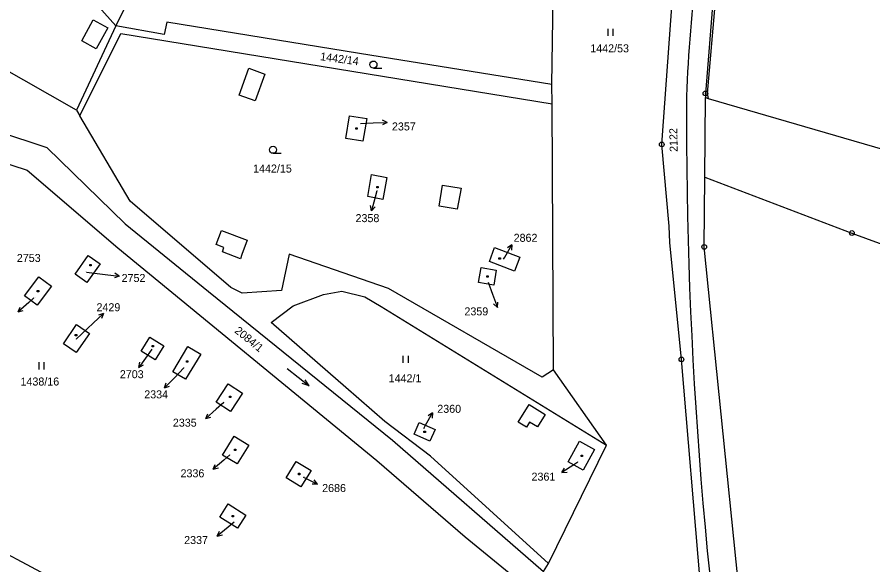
# Model space of a CAD drawing. Extents: x -795483 to -789093, y -1112258 to -1108741.
# Drawn here: x -792761.3 to -792579.5, y -1110391.5 to -1110275.1 of the extents above; entities that cross this region are included whole.
import ezdxf

# ---------------------------------------------------------------- set-up
doc = ezdxf.new("R2010")
doc.units = 0
for name, color, linetype in [('Komunikace', 7, 'Continuous'), ('Vrstva 1', 7, 'Continuous'), ('Vrstva 10', 7, 'Continuous'), ('Vrstva 14', 7, 'Continuous'), ('Vrstva 15', 7, 'Continuous'), ('Vrstva 16', 7, 'Continuous'), ('Vrstva 2', 7, 'Continuous'), ('Vrstva 23', 7, 'Continuous'), ('Vrstva 25', 7, 'Continuous'), ('Vrstva 28', 7, 'Continuous')]:
    doc.layers.add(name, color=color, linetype=linetype)

msp = doc.modelspace()

# ---------------------------------------------------------------- linework, layer by layer
at = {"layer": 'Komunikace'}
for p, q in [((-792688.37, -1110297.69), (-792685.7, -1110297.59)), ((-792684.88, -1110312.03), (-792685.24, -1110313.35)), ((-792657.97, -1110326.56), (-792657.71, -1110326.1)), ((-792746.59, -1110329.28), (-792742.59, -1110329.76)), ((-792661.24, -1110331.41), (-792660.33, -1110333.95)), ((-792757.77, -1110334.77), (-792758.85, -1110335.74)), ((-792748.79, -1110343.53), (-792745.17, -1110340.15)), ((-792732.7, -1110345.63), (-792733.71, -1110347.06)), ((-792725.87, -1110349.61), (-792727.91, -1110351.71)), ((-792717.41, -1110356.98), (-792719.01, -1110358.41)), ((-792674.96, -1110362.49), (-792674.55, -1110361.78)), ((-792716.16, -1110368.13), (-792717.39, -1110369.2)), ((-792642.18, -1110369.64), (-792643.08, -1110370.23)), ((-792700.52, -1110372.83), (-792700.21, -1110372.98)), ((-792715.24, -1110382.38), (-792716.5, -1110383.43))]:
    msp.add_line(p, q, dxfattribs=at)
at = {"layer": 'Vrstva 1'}
for p, q in [((-792769.54, -1110244.05), (-792740.34, -1110276.96)), ((-792612.21, -1110254.77), (-792615.1, -1110291.3)), ((-792611.62, -1110254.8), (-792614.73, -1110291.32)), ((-792731.19, -1110258.09), (-792740.34, -1110276.96)), ((-792624.38, -1110302.15), (-792621.16, -1110258.14)), ((-792647.73, -1110289.44), (-792647.45, -1110270.81)), ((-792729.49, -1110276.2), (-792730.09, -1110278.81)), ((-792688.62, -1110282.82), (-792729.49, -1110276.2)), ((-792740.34, -1110276.96), (-792748.68, -1110294.88)), ((-792730.09, -1110278.81), (-792740.34, -1110276.96)), ((-792747.96, -1110296.1), (-792739.25, -1110278.59)), ((-792739.25, -1110278.59), (-792647.69, -1110293.54)), ((-792748.68, -1110294.88), (-792768.98, -1110283.36)), ((-792647.73, -1110289.44), (-792688.62, -1110282.82)), ((-792647.69, -1110293.54), (-792647.73, -1110289.44)), ((-792615.25, -1110309.12), (-792615.1, -1110292.2)), ((-792615.1, -1110291.3), (-792615.1, -1110292.2)), ((-792615.1, -1110292.2), (-792614.55, -1110292.36)), ((-792614.73, -1110291.32), (-792614.55, -1110292.36)), ((-792614.55, -1110292.36), (-792426.87, -1110346.94)), ((-792800.59, -1110294.35), (-792759.16, -1110307.61)), ((-792647.35, -1110350.05), (-792647.69, -1110293.54)), ((-792780.07, -1110294.56), (-792755.03, -1110302.83)), ((-792748.68, -1110294.88), (-792747.96, -1110296.1)), ((-792737.31, -1110314.17), (-792747.96, -1110296.1)), ((-792691.48, -1110300.88), (-792690.69, -1110296.06)), ((-792690.69, -1110296.06), (-792687.05, -1110296.66)), ((-792687.05, -1110296.66), (-792687.88, -1110301.46)), ((-792687.88, -1110301.46), (-792691.48, -1110300.88)), ((-792755.03, -1110302.83), (-792738.35, -1110319.04)), ((-792622.83, -1110319.49), (-792624.38, -1110302.15)), ((-792759.16, -1110307.61), (-792739.95, -1110324.15)), ((-792686.83, -1110313.24), (-792686.01, -1110308.57)), ((-792686.01, -1110308.57), (-792682.78, -1110309.16)), ((-792682.78, -1110309.16), (-792683.65, -1110313.87)), ((-792615.38, -1110323.92), (-792615.25, -1110309.12)), ((-792615.25, -1110309.12), (-792584, -1110320.97)), ((-792715.9, -1110332.58), (-792737.31, -1110314.17)), ((-792683.65, -1110313.87), (-792686.83, -1110313.24)), ((-792738.35, -1110319.04), (-792720.66, -1110333.41)), ((-792622.68, -1110323), (-792622.83, -1110319.49)), ((-792584, -1110320.97), (-792415.98, -1110384.02)), ((-792620.21, -1110347.82), (-792622.68, -1110323)), ((-792739.95, -1110324.15), (-792684.9, -1110369.28)), ((-792661, -1110327.03), (-792659.9, -1110324.05)), ((-792659.9, -1110324.05), (-792654.56, -1110326.13)), ((-792608.17, -1110395.02), (-792615.38, -1110323.92)), ((-792703.51, -1110325.45), (-792705.15, -1110333.15)), ((-792682.4, -1110332.77), (-792703.51, -1110325.45)), ((-792655.68, -1110329.11), (-792661, -1110327.03)), ((-792654.56, -1110326.13), (-792655.68, -1110329.11)), ((-792663.29, -1110331.51), (-792662.76, -1110328.31)), ((-792662.76, -1110328.31), (-792659.56, -1110328.83)), ((-792659.56, -1110328.83), (-792660.09, -1110332.03)), ((-792759.71, -1110334.33), (-792756.69, -1110330.29)), ((-792756.69, -1110330.29), (-792754.04, -1110332.27)), ((-792754.04, -1110332.27), (-792757.06, -1110336.31)), ((-792713.52, -1110333.73), (-792715.9, -1110332.58)), ((-792660.09, -1110332.03), (-792663.29, -1110331.51)), ((-792757.06, -1110336.31), (-792759.71, -1110334.33)), ((-792720.66, -1110333.41), (-792681.61, -1110364.96)), ((-792705.15, -1110333.15), (-792713.52, -1110333.73)), ((-792702.69, -1110336.46), (-792696.26, -1110334.03)), ((-792696.26, -1110334.03), (-792692.33, -1110333.31)), ((-792692.33, -1110333.31), (-792687.43, -1110334.55)), ((-792649.82, -1110351.57), (-792682.4, -1110332.77)), ((-792687.43, -1110334.55), (-792683.96, -1110336.56)), ((-792707.37, -1110339.98), (-792702.69, -1110336.46)), ((-792683.96, -1110336.56), (-792636.1, -1110366.06)), ((-792691.47, -1110353.8), (-792707.37, -1110339.98)), ((-792734.97, -1110346.04), (-792733.15, -1110343.08)), ((-792733.15, -1110343.08), (-792730.17, -1110344.92)), ((-792730.17, -1110344.92), (-792732.02, -1110347.9)), ((-792728.23, -1110350.44), (-792725.02, -1110345.09)), ((-792725.02, -1110345.09), (-792722.29, -1110346.73)), ((-792732.02, -1110347.9), (-792734.97, -1110346.04)), ((-792722.29, -1110346.73), (-792725.55, -1110352.05)), ((-792614.81, -1110411.53), (-792620.21, -1110347.82)), ((-792725.55, -1110352.05), (-792728.23, -1110350.44)), ((-792647.35, -1110350.05), (-792649.82, -1110351.57)), ((-792636.1, -1110366.06), (-792647.35, -1110350.05)), ((-792719.01, -1110356.92), (-792716.45, -1110353)), ((-792716.45, -1110353), (-792713.41, -1110354.99)), ((-792683.2, -1110360.99), (-792691.47, -1110353.8)), ((-792713.41, -1110354.99), (-792715.96, -1110358.91)), ((-792715.96, -1110358.91), (-792719.01, -1110356.92)), ((-792673.5, -1110368.41), (-792683.2, -1110360.99)), ((-792676.99, -1110363.73), (-792675.94, -1110361.21)), ((-792675.94, -1110361.21), (-792672.54, -1110362.71)), ((-792672.54, -1110362.71), (-792673.63, -1110365.2)), ((-792717.68, -1110368.16), (-792715.22, -1110364.12)), ((-792715.22, -1110364.12), (-792712.08, -1110366.03)), ((-792681.61, -1110364.96), (-792649.52, -1110392.89)), ((-792673.63, -1110365.2), (-792676.99, -1110363.73)), ((-792644.29, -1110369.56), (-792641.86, -1110365.21)), ((-792641.86, -1110365.21), (-792638.64, -1110366.98)), ((-792712.08, -1110366.03), (-792714.55, -1110370.01)), ((-792648.42, -1110391.17), (-792636.1, -1110366.06)), ((-792638.64, -1110366.98), (-792641.07, -1110371.36)), ((-792714.55, -1110370.01), (-792717.68, -1110368.16)), ((-792648.42, -1110391.17), (-792673.5, -1110368.41)), ((-792704.14, -1110372.96), (-792702.03, -1110369.5)), ((-792702.03, -1110369.5), (-792698.86, -1110371.43)), ((-792684.9, -1110369.28), (-792666.12, -1110385.5)), ((-792641.07, -1110371.36), (-792644.29, -1110369.56)), ((-792698.86, -1110371.43), (-792701.03, -1110374.88)), ((-792701.03, -1110374.88), (-792704.14, -1110372.96)), ((-792718.29, -1110381.36), (-792716.51, -1110378.54)), ((-792716.51, -1110378.54), (-792712.75, -1110380.89)), ((-792780.58, -1110380.1), (-792659.8, -1110444.12)), ((-792714.51, -1110383.69), (-792718.29, -1110381.36)), ((-792712.75, -1110380.89), (-792714.51, -1110383.69)), ((-792666.12, -1110385.5), (-792634.65, -1110411.27)), ((-792649.52, -1110392.89), (-792648.42, -1110391.17))]:
    msp.add_line(p, q, dxfattribs=at)
for points in [[(-792746.19, -1110325.73), (-792743.69, -1110327.49), (-792746.48, -1110331.45), (-792748.99, -1110329.68), (-792746.19, -1110325.73)], [(-792751.45, -1110344.53), (-792748.68, -1110340.41), (-792745.94, -1110342.3), (-792748.74, -1110346.39), (-792751.45, -1110344.53)]]:
    msp.add_lwpolyline(points, dxfattribs=at)
at = {"layer": 'Vrstva 10'}
for centre, radius, start, end in [((-792228.65, -1110309.08), 390.88, 169.3386, 177.4817), ((-791654.82, -1110295.97), 964.34, 179.75891, 189.43975)]:
    msp.add_arc(centre, radius, start, end, dxfattribs=at)
at = {"layer": 'Vrstva 16'}
for p, q in [((-792685.7, -1110297.59), (-792682.7, -1110297.48)), ((-792682.7, -1110297.48), (-792683.72, -1110297.02)), ((-792682.7, -1110297.48), (-792683.68, -1110298.02)), ((-792685.24, -1110313.35), (-792686.03, -1110316.24)), ((-792686.03, -1110316.24), (-792686.25, -1110315.15)), ((-792686.03, -1110316.24), (-792685.29, -1110315.41)), ((-792657.71, -1110326.1), (-792656.22, -1110323.49)), ((-792656.22, -1110323.49), (-792657.15, -1110324.11)), ((-792656.22, -1110323.49), (-792656.28, -1110324.61)), ((-792742.59, -1110329.76), (-792739.61, -1110330.12)), ((-792739.61, -1110330.12), (-792740.66, -1110330.49)), ((-792739.61, -1110330.12), (-792740.54, -1110329.5)), ((-792660.33, -1110333.95), (-792659.31, -1110336.77)), ((-792758.85, -1110335.74), (-792761.08, -1110337.75)), ((-792659.31, -1110336.77), (-792660.12, -1110336)), ((-792659.31, -1110336.77), (-792659.18, -1110335.66)), ((-792761.08, -1110337.75), (-792760.67, -1110336.71)), ((-792761.08, -1110337.75), (-792760, -1110337.45)), ((-792745.17, -1110340.15), (-792742.98, -1110338.1)), ((-792742.98, -1110338.1), (-792744.05, -1110338.42)), ((-792742.98, -1110338.1), (-792743.37, -1110339.15)), ((-792733.71, -1110347.06), (-792735.45, -1110349.51)), ((-792735.45, -1110349.51), (-792735.28, -1110348.4)), ((-792735.45, -1110349.51), (-792734.46, -1110348.98)), ((-792727.91, -1110351.71), (-792730, -1110353.86)), ((-792730, -1110353.86), (-792729.66, -1110352.79)), ((-792730, -1110353.86), (-792728.95, -1110353.49)), ((-792719.01, -1110358.41), (-792721.24, -1110360.41)), ((-792721.24, -1110360.41), (-792720.83, -1110359.37)), ((-792674.55, -1110361.78), (-792673.07, -1110359.17)), ((-792673.07, -1110359.17), (-792673.99, -1110359.79)), ((-792673.07, -1110359.17), (-792673.13, -1110360.29)), ((-792721.24, -1110360.41), (-792720.17, -1110360.12)), ((-792717.39, -1110369.2), (-792719.65, -1110371.17)), ((-792719.65, -1110371.17), (-792719.23, -1110370.14)), ((-792643.08, -1110370.23), (-792645.59, -1110371.88)), ((-792719.65, -1110371.17), (-792718.57, -1110370.89)), ((-792645.59, -1110371.88), (-792645.03, -1110370.91)), ((-792645.59, -1110371.88), (-792644.48, -1110371.75)), ((-792700.21, -1110372.98), (-792697.52, -1110374.3)), ((-792697.52, -1110374.3), (-792698.63, -1110374.31)), ((-792697.52, -1110374.3), (-792698.19, -1110373.41)), ((-792716.5, -1110383.43), (-792718.8, -1110385.35)), ((-792718.8, -1110385.35), (-792718.36, -1110384.33)), ((-792718.8, -1110385.35), (-792717.71, -1110385.09))]:
    msp.add_line(p, q, dxfattribs=at)
at = {"layer": 'Vrstva 2'}
for p, q in [((-792747.59, -1110280.16), (-792745.16, -1110275.69)), ((-792745.16, -1110275.69), (-792742.01, -1110277.41)), ((-792742.01, -1110277.41), (-792744.54, -1110281.83)), ((-792744.54, -1110281.83), (-792747.59, -1110280.16)), ((-792714.15, -1110291.69), (-792712.1, -1110285.96)), ((-792712.1, -1110285.96), (-792708.7, -1110287.19)), ((-792708.7, -1110287.19), (-792710.75, -1110292.91)), ((-792710.75, -1110292.91), (-792714.15, -1110291.69)), ((-792671.7, -1110315.3), (-792670.97, -1110310.77)), ((-792670.97, -1110310.77), (-792666.99, -1110311.41)), ((-792666.99, -1110311.41), (-792667.83, -1110315.89)), ((-792667.83, -1110315.89), (-792671.7, -1110315.3)), ((-792719.02, -1110323.44), (-792717.88, -1110320.43)), ((-792717.88, -1110320.43), (-792712.43, -1110322.51)), ((-792717.38, -1110324.06), (-792719.02, -1110323.44)), ((-792712.43, -1110322.51), (-792713.55, -1110325.5)), ((-792717.72, -1110324.98), (-792717.38, -1110324.06)), ((-792713.9, -1110326.43), (-792717.72, -1110324.98)), ((-792713.55, -1110325.5), (-792713.9, -1110326.43)), ((-792654.87, -1110361.14), (-792652.54, -1110357.42)), ((-792652.54, -1110357.42), (-792649.16, -1110359.55)), ((-792649.16, -1110359.55), (-792650.77, -1110362.16)), ((-792653.11, -1110362.21), (-792654.87, -1110361.14)), ((-792652.45, -1110361.13), (-792653.11, -1110362.21)), ((-792650.77, -1110362.16), (-792652.45, -1110361.13))]:
    msp.add_line(p, q, dxfattribs=at)
at = {"layer": 'Vrstva 23'}
for p, q in [((-792635.8, -1110279.08), (-792635.8, -1110277.58)), ((-792634.8, -1110277.58), (-792634.8, -1110279.08)), ((-792685.63, -1110285.93), (-792683.88, -1110285.93)), ((-792706.96, -1110304.04), (-792705.21, -1110304.04)), ((-792679.28, -1110348.58), (-792679.28, -1110347.08)), ((-792678.28, -1110347.08), (-792678.28, -1110348.58)), ((-792756.64, -1110349.94), (-792756.64, -1110348.44)), ((-792755.64, -1110348.44), (-792755.64, -1110349.94)), ((-792703.95, -1110349.73), (-792699.25, -1110353.47)), ((-792699.25, -1110353.47), (-792700.11, -1110352.14)), ((-792699.25, -1110353.47), (-792700.74, -1110352.92))]:
    msp.add_line(p, q, dxfattribs=at)
for centre in [(-792685.63, -1110285.18), (-792706.96, -1110303.29)]:
    msp.add_circle(centre, 0.75, dxfattribs=at)
at = {"layer": 'Vrstva 25'}
for p, q in [((-792689.37, -1110298.62), (-792689.07, -1110298.62)), ((-792689.37, -1110298.92), (-792689.37, -1110298.62)), ((-792689.07, -1110298.92), (-792689.37, -1110298.92)), ((-792689.07, -1110298.62), (-792689.07, -1110298.92)), ((-792684.91, -1110311.06), (-792684.61, -1110311.06)), ((-792684.91, -1110311.36), (-792684.91, -1110311.06)), ((-792684.61, -1110311.36), (-792684.91, -1110311.36)), ((-792684.61, -1110311.06), (-792684.61, -1110311.36)), ((-792658.96, -1110326.22), (-792658.66, -1110326.22)), ((-792658.96, -1110326.52), (-792658.96, -1110326.22)), ((-792658.66, -1110326.52), (-792658.96, -1110326.52)), ((-792658.66, -1110326.22), (-792658.66, -1110326.52)), ((-792745.89, -1110327.67), (-792745.59, -1110327.67)), ((-792745.89, -1110327.97), (-792745.89, -1110327.67)), ((-792745.59, -1110327.97), (-792745.89, -1110327.97)), ((-792745.59, -1110327.67), (-792745.59, -1110327.97)), ((-792661.55, -1110330.06), (-792661.25, -1110330.06)), ((-792661.55, -1110330.36), (-792661.55, -1110330.06)), ((-792661.25, -1110330.36), (-792661.55, -1110330.36)), ((-792661.25, -1110330.06), (-792661.25, -1110330.36)), ((-792757.02, -1110333.15), (-792756.72, -1110333.15)), ((-792757.02, -1110333.45), (-792757.02, -1110333.15)), ((-792756.72, -1110333.45), (-792757.02, -1110333.45)), ((-792756.72, -1110333.15), (-792756.72, -1110333.45)), ((-792748.95, -1110342.52), (-792748.65, -1110342.52)), ((-792748.95, -1110342.82), (-792748.95, -1110342.52)), ((-792748.65, -1110342.82), (-792748.95, -1110342.82)), ((-792748.65, -1110342.52), (-792748.65, -1110342.82)), ((-792732.61, -1110344.86), (-792732.31, -1110344.86)), ((-792732.61, -1110345.16), (-792732.61, -1110344.86)), ((-792732.31, -1110345.16), (-792732.61, -1110345.16)), ((-792732.31, -1110344.86), (-792732.31, -1110345.16)), ((-792725.36, -1110348.11), (-792725.06, -1110348.11)), ((-792725.36, -1110348.41), (-792725.36, -1110348.11)), ((-792725.06, -1110348.41), (-792725.36, -1110348.41)), ((-792725.06, -1110348.11), (-792725.06, -1110348.41)), ((-792716.19, -1110355.63), (-792715.89, -1110355.63)), ((-792716.19, -1110355.93), (-792716.19, -1110355.63)), ((-792715.89, -1110355.93), (-792716.19, -1110355.93)), ((-792715.89, -1110355.63), (-792715.89, -1110355.93)), ((-792674.9, -1110363.06), (-792674.6, -1110363.06)), ((-792674.9, -1110363.36), (-792674.9, -1110363.06)), ((-792674.6, -1110363.36), (-792674.9, -1110363.36)), ((-792674.6, -1110363.06), (-792674.6, -1110363.36)), ((-792715.14, -1110366.91), (-792714.84, -1110366.91)), ((-792715.14, -1110367.21), (-792715.14, -1110366.91)), ((-792714.84, -1110367.21), (-792715.14, -1110367.21)), ((-792714.84, -1110366.91), (-792714.84, -1110367.21)), ((-792641.51, -1110368.17), (-792641.21, -1110368.17)), ((-792641.51, -1110368.47), (-792641.51, -1110368.17)), ((-792641.21, -1110368.47), (-792641.51, -1110368.47)), ((-792641.21, -1110368.17), (-792641.21, -1110368.47)), ((-792701.57, -1110372.01), (-792701.27, -1110372.01)), ((-792701.57, -1110372.31), (-792701.57, -1110372.01)), ((-792701.27, -1110372.31), (-792701.57, -1110372.31)), ((-792701.27, -1110372.01), (-792701.27, -1110372.31)), ((-792715.67, -1110380.96), (-792715.37, -1110380.96)), ((-792715.67, -1110381.26), (-792715.67, -1110380.96)), ((-792715.37, -1110381.26), (-792715.67, -1110381.26)), ((-792715.37, -1110380.96), (-792715.37, -1110381.26))]:
    msp.add_line(p, q, dxfattribs=at)
at = {"layer": 'Vrstva 28'}
for centre, radius in [((-792615.1, -1110291.3), 0.5), ((-792615.1, -1110291.3), 0.01), ((-792624.38, -1110302.15), 0.5), ((-792624.38, -1110302.15), 0.01), ((-792584, -1110320.97), 0.5), ((-792584, -1110320.97), 0.01), ((-792615.38, -1110323.92), 0.5), ((-792615.38, -1110323.92), 0.01), ((-792620.21, -1110347.82), 0.5), ((-792620.21, -1110347.82), 0.01)]:
    msp.add_circle(centre, radius, dxfattribs=at)

# ---------------------------------------------------------------- texts
at = {"layer": 'Vrstva 14'}
for s, p in [('1442/53', (-792639.57, -1110282.59)), ('1442/15', (-792711.19, -1110308.12)), ('1438/16', (-792760.59, -1110353.37)), ('1442/1', (-792682.4, -1110352.69))]:
    msp.add_text(s, height=1.7, dxfattribs=at).set_placement(p)
for s, rotation, p in [('1442/14', 352.201, (-792697.01, -1110284.24)), ('2122', 91.2528, (-792621, -1110303.72)), ('2084/1', 320.864, (-792715.26, -1110341.99))]:
    msp.add_text(s, height=1.7, rotation=rotation, dxfattribs=at).set_placement(p)
at = {"layer": 'Vrstva 15'}
for s, p in [('2357', (-792688.37, -1110297.69)), ('2358', (-792685.05, -1110312.03)), ('2862', (-792657.97, -1110326.56)), ('2752', (-792746.77, -1110329.28)), ('2359', (-792661.24, -1110331.41)), ('2366', (-792757.77, -1110334.77)), ('2429', (-792748.96, -1110343.53)), ('2703', (-792732.88, -1110345.63)), ('2334', (-792726.04, -1110349.61)), ('2335', (-792717.41, -1110356.98)), ('2360', (-792674.96, -1110362.49)), ('2336', (-792716.16, -1110368.13)), ('2361', (-792642.18, -1110369.64)), ('2686', (-792700.52, -1110372.83)), ('2337', (-792715.24, -1110382.38))]:
    msp.add_text(s, height=0.1, dxfattribs=at).set_placement(p)
at = {"layer": 'Vrstva 16'}
for s, p in [('2357', (-792681.7, -1110299.18)), ('2358', (-792689.43, -1110318.66)), ('2862', (-792655.85, -1110322.84)), ('2753', (-792761.37, -1110327.12)), ('2752', (-792739.12, -1110331.38)), ('2429', (-792744.45, -1110337.59)), ('2359', (-792666.3, -1110338.47)), ('2703', (-792739.49, -1110351.82)), ('2334', (-792734.31, -1110356.1)), ('2360', (-792672.07, -1110359.17)), ('2335', (-792728.23, -1110362.11)), ('2336', (-792726.6, -1110372.87)), ('2361', (-792652.05, -1110373.58)), ('2686', (-792696.52, -1110376)), ('2337', (-792725.83, -1110387.05))]:
    msp.add_text(s, height=1.7, dxfattribs=at).set_placement(p)

doc.saveas('drawing.dxf')
